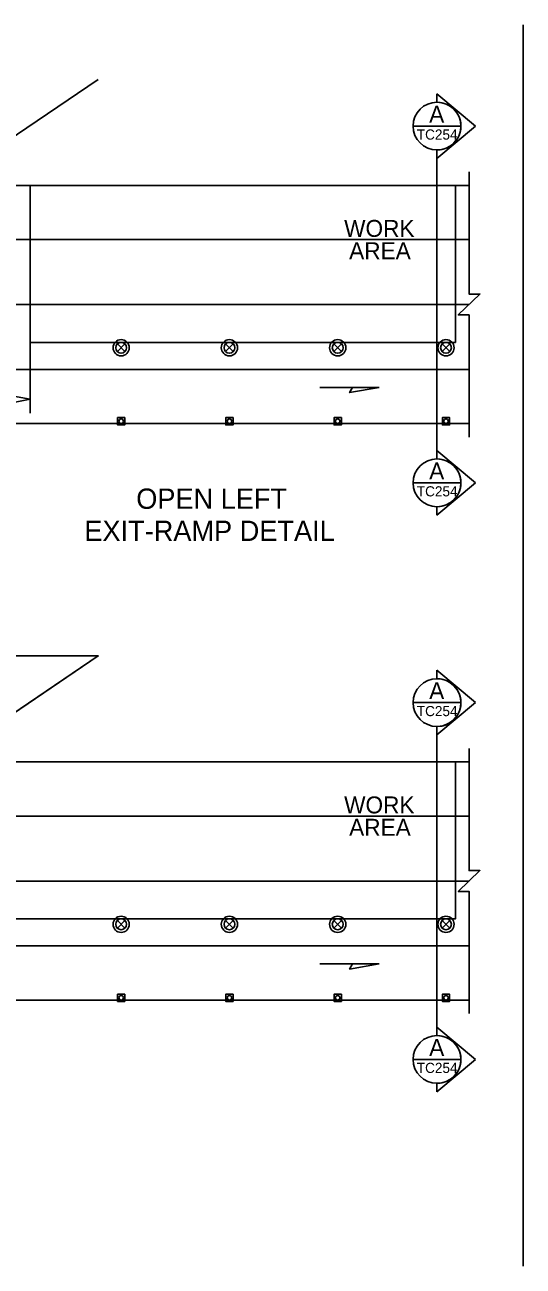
# Model space of a CAD drawing. Extents: x 99999 to 100116, y 99995 to 100013.
# Drawn here: x 100084.93 to 100087.88, y 100001.58 to 100008.92 of the extents above; entities that cross this region are included whole.
import ezdxf

# ---------------------------------------------------------------- set-up
doc = ezdxf.new("R2010")
doc.units = 0
for name, color, linetype in [('RD_MK_LineEdgeYellow', 7, 'Continuous'), ('RD_MK_LineLane', 7, 'Continuous'), ('SH_DE_DetailHeading2Text', 7, 'Continuous'), ('SH_TI_WZSectionCut', 7, 'Continuous'), ('TR_WZ_TrafficCone', 7, 'Continuous'), ('TR_WZ_TrafficSafetyDrum', 7, 'Continuous'), ('TR_WZ_WorkAreaLabel', 7, 'Continuous'), ('TR_WZ_WorkZoneDetails', 7, 'Continuous')]:
    doc.layers.add(name, color=color, linetype=linetype)

msp = doc.modelspace()

# ---------------------------------------------------------------- linework, layer by layer
at = {"layer": 'RD_MK_LineEdgeYellow'}
for p, q in [((100084.4388, 100007.648), (100087.555, 100007.648)), ((100080.32, 100006.88), (100087.555, 100006.88)), ((100084.4388, 100004.238), (100087.555, 100004.238)), ((100080.32, 100003.47), (100087.555, 100003.47))]:
    msp.add_line(p, q, dxfattribs=at)
at = {"layer": 'RD_MK_LineLane'}
for points in [[(100087.555, 100007.264), (100080.32, 100007.264)], [(100087.555, 100003.854), (100080.32, 100003.854)]]:
    msp.add_lwpolyline(points, dxfattribs=at)
at = {"layer": 'SH_TI_WZSectionCut'}
for p, q in [((100087.3657, 100008.4604), (100087.3657, 100008.5103)), ((100087.3657, 100008.5103), (100087.5938, 100008.3192)), ((100087.5938, 100008.3192), (100087.3657, 100008.128)), ((100087.3657, 100008.128), (100087.3657, 100008.1779)), ((100087.3657, 100008.128), (100087.3657, 100006.4)), ((100087.3657, 100006.4), (100087.3657, 100006.3501)), ((100087.5939, 100006.2089), (100087.3657, 100006.4)), ((100087.3657, 100006.0178), (100087.5939, 100006.2089)), ((100087.3657, 100006.0677), (100087.3657, 100006.0178)), ((100087.3657, 100005.0503), (100087.3657, 100005.1002)), ((100087.3657, 100005.1002), (100087.5938, 100004.9091)), ((100087.5938, 100004.9091), (100087.3657, 100004.718)), ((100087.3657, 100004.718), (100087.3657, 100004.7679)), ((100087.3657, 100004.718), (100087.3657, 100002.99)), ((100087.3657, 100002.99), (100087.3657, 100002.94)), ((100087.5939, 100002.7988), (100087.3657, 100002.99)), ((100087.3657, 100002.6077), (100087.5939, 100002.7988)), ((100087.3657, 100002.6576), (100087.3657, 100002.6077))]:
    msp.add_line(p, q, dxfattribs=at)
for points in [[(100087.2245, 100008.3192), (100087.5069, 100008.3192)], [(100087.2245, 100006.2089), (100087.5069, 100006.2089)], [(100087.2245, 100004.9091), (100087.5069, 100004.9091)], [(100087.2245, 100002.7988), (100087.5069, 100002.7988)]]:
    msp.add_lwpolyline(points, dxfattribs=at)
for centre in [(100087.3657, 100008.3192), (100087.3657, 100006.2089), (100087.3657, 100004.9091), (100087.3657, 100002.7988)]:
    msp.add_circle(centre, 0.1412, dxfattribs=at)
for centre in [(100087.3657, 100008.3192), (100087.3657, 100006.2089), (100087.3657, 100004.9091), (100087.3657, 100002.7988)]:
    msp.add_arc(centre, 0.1412, 269.99779, 90.00221, dxfattribs=at)
at = {"layer": 'TR_WZ_TrafficCone'}
for points in [[(100085.4776, 100006.552), (100085.5203, 100006.552), (100085.5203, 100006.5947), (100085.4776, 100006.5947), (100085.4776, 100006.552)], [(100085.4776, 100006.5947), (100085.5203, 100006.5947), (100085.5203, 100006.552), (100085.4776, 100006.552), (100085.4776, 100006.5947)], [(100086.1176, 100006.552), (100086.1603, 100006.552), (100086.1603, 100006.5947), (100086.1176, 100006.5947), (100086.1176, 100006.552)], [(100086.1176, 100006.5947), (100086.1603, 100006.5947), (100086.1603, 100006.552), (100086.1176, 100006.552), (100086.1176, 100006.5947)], [(100086.7576, 100006.552), (100086.8003, 100006.552), (100086.8003, 100006.5947), (100086.7576, 100006.5947), (100086.7576, 100006.552)], [(100086.7576, 100006.5947), (100086.8003, 100006.5947), (100086.8003, 100006.552), (100086.7576, 100006.552), (100086.7576, 100006.5947)], [(100087.3976, 100006.552), (100087.4403, 100006.552), (100087.4403, 100006.5947), (100087.3976, 100006.5947), (100087.3976, 100006.552)], [(100087.3976, 100006.5947), (100087.4403, 100006.5947), (100087.4403, 100006.552), (100087.3976, 100006.552), (100087.3976, 100006.5947)], [(100085.4776, 100003.142), (100085.5203, 100003.142), (100085.5203, 100003.1846), (100085.4776, 100003.1846), (100085.4776, 100003.142)], [(100085.4776, 100003.1846), (100085.5203, 100003.1846), (100085.5203, 100003.142), (100085.4776, 100003.142), (100085.4776, 100003.1846)], [(100086.1176, 100003.142), (100086.1603, 100003.142), (100086.1603, 100003.1846), (100086.1176, 100003.1846), (100086.1176, 100003.142)], [(100086.1176, 100003.1846), (100086.1603, 100003.1846), (100086.1603, 100003.142), (100086.1176, 100003.142), (100086.1176, 100003.1846)], [(100086.7576, 100003.142), (100086.8003, 100003.142), (100086.8003, 100003.1846), (100086.7576, 100003.1846), (100086.7576, 100003.142)], [(100086.7576, 100003.1846), (100086.8003, 100003.1846), (100086.8003, 100003.142), (100086.7576, 100003.142), (100086.7576, 100003.1846)], [(100087.3976, 100003.142), (100087.4403, 100003.142), (100087.4403, 100003.1846), (100087.3976, 100003.1846), (100087.3976, 100003.142)], [(100087.3976, 100003.1846), (100087.4403, 100003.1846), (100087.4403, 100003.142), (100087.3976, 100003.142), (100087.3976, 100003.1846)]]:
    msp.add_lwpolyline(points, dxfattribs=at)
for centre in [(100085.4989, 100006.5734), (100086.1389, 100006.5734), (100086.7789, 100006.5734), (100087.4189, 100006.5734), (100085.4989, 100003.1633), (100086.1389, 100003.1633), (100086.7789, 100003.1633), (100087.4189, 100003.1633)]:
    msp.add_circle(centre, 0.0133, dxfattribs=at)
at = {"layer": 'TR_WZ_TrafficSafetyDrum'}
for p, q in [((100085.4763, 100006.9854), (100085.5215, 100007.0306)), ((100085.5215, 100006.9854), (100085.4763, 100007.0306)), ((100086.1163, 100006.9854), (100086.1615, 100007.0306)), ((100086.1615, 100006.9854), (100086.1163, 100007.0306)), ((100086.7563, 100006.9854), (100086.8015, 100007.0306)), ((100086.8015, 100006.9854), (100086.7563, 100007.0306)), ((100087.3963, 100006.9854), (100087.4415, 100007.0306)), ((100087.4415, 100006.9854), (100087.3963, 100007.0306)), ((100085.4763, 100003.5753), (100085.5215, 100003.6206)), ((100085.5215, 100003.5753), (100085.4763, 100003.6206)), ((100086.1163, 100003.5753), (100086.1615, 100003.6206)), ((100086.1615, 100003.5753), (100086.1163, 100003.6206)), ((100086.7563, 100003.5753), (100086.8015, 100003.6206)), ((100086.8015, 100003.5753), (100086.7563, 100003.6206)), ((100087.3963, 100003.5753), (100087.4415, 100003.6206)), ((100087.4415, 100003.5753), (100087.3963, 100003.6206))]:
    msp.add_line(p, q, dxfattribs=at)
for centre, radius in [((100085.4989, 100007.008), 0.048), ((100085.4989, 100007.008), 0.048), ((100085.4989, 100007.008), 0.032), ((100086.1389, 100007.008), 0.048), ((100086.1389, 100007.008), 0.048), ((100086.1389, 100007.008), 0.032), ((100086.7789, 100007.008), 0.048), ((100086.7789, 100007.008), 0.048), ((100086.7789, 100007.008), 0.032), ((100087.4189, 100007.008), 0.048), ((100087.4189, 100007.008), 0.048), ((100087.4189, 100007.008), 0.032), ((100085.4989, 100003.598), 0.048), ((100085.4989, 100003.598), 0.048), ((100085.4989, 100003.598), 0.032), ((100086.1389, 100003.598), 0.048), ((100086.1389, 100003.598), 0.048), ((100086.1389, 100003.598), 0.032), ((100086.7789, 100003.598), 0.048), ((100086.7789, 100003.598), 0.048), ((100086.7789, 100003.598), 0.032), ((100087.4189, 100003.598), 0.048), ((100087.4189, 100003.598), 0.048), ((100087.4189, 100003.598), 0.032)]:
    msp.add_circle(centre, radius, dxfattribs=at)
at = {"layer": 'TR_WZ_WorkZoneDetails'}
for p, q in [((100087.875, 100008.9181), (100087.875, 100001.8281)), ((100087.875, 100008.9181), (100087.875, 100001.5759)), ((100085.3633, 100008.595), (100084.4388, 100007.968)), ((100084.4388, 100007.968), (100087.555, 100007.968)), ((100084.9608, 100007.04), (100084.9608, 100006.6217)), ((100086.8669, 100006.7739), (100086.674, 100006.7739)), ((100080.32, 100006.56), (100087.555, 100006.56)), ((100085.3633, 100005.1849), (100084.4388, 100004.558)), ((100084.4388, 100004.558), (100087.555, 100004.558)), ((100086.8669, 100003.3639), (100086.674, 100003.3639)), ((100080.32, 100003.15), (100087.555, 100003.15))]:
    msp.add_line(p, q, dxfattribs=at)
for points in [[(100087.555, 100006.48), (100087.555, 100007.2021), (100087.491, 100007.2021), (100087.619, 100007.326), (100087.555, 100007.326), (100087.555, 100008.048)], [(100087.555, 100003.07), (100087.555, 100003.792), (100087.491, 100003.792), (100087.619, 100003.9159), (100087.555, 100003.9159), (100087.555, 100004.638)]]:
    msp.add_lwpolyline(points, dxfattribs=at)
for points in [[(100084.9608, 100007.968), (100084.9608, 100007.04), (100087.475, 100007.04), (100087.475, 100007.968)], [(100087.0241, 100006.7739), (100086.849, 100006.7431), (100086.8669, 100006.7739)], [(100084.9608, 100006.7031), (100084.8625, 100006.6838), (100084.867, 100006.7031), (100084.8625, 100006.7224)], [(100080.4, 100004.558), (100082.9559, 100004.558), (100083.8809, 100005.1849), (100085.3633, 100005.1849), (100084.4388, 100004.558), (100085.8504, 100004.558), (100087.475, 100004.558), (100087.475, 100003.63), (100080.4, 100003.63)], [(100087.0241, 100003.3639), (100086.849, 100003.333), (100086.8669, 100003.3639)]]:
    msp.add_lwpolyline(points, close=True, dxfattribs=at)

# ---------------------------------------------------------------- texts
at = {"layer": 'SH_DE_DetailHeading2Text'}
for s, p in [('OPEN LEFT', (100085.5881, 100006.0554)), ('EXIT-RAMP DETAIL', (100085.2814, 100005.8654))]:
    msp.add_text(s, height=0.12, rotation=360, dxfattribs=at).set_placement(p)
at = {"layer": 'SH_TI_WZSectionCut'}
for s, height, rotation, p in [('A', 0.1, 0.00995, (100087.3195, 100008.3398)), ('TC254', 0.06, 360, (100087.2464, 100008.2392)), ('A', 0.1, 0.00995, (100087.3195, 100006.2295)), ('TC254', 0.06, 360, (100087.2464, 100006.1289)), ('A', 0.1, 0.00995, (100087.3195, 100004.9297)), ('TC254', 0.06, 360, (100087.2464, 100004.8291)), ('A', 0.1, 0.00995, (100087.3195, 100002.8195)), ('TC254', 0.06, 360, (100087.2464, 100002.7188))]:
    msp.add_text(s, height=height, rotation=rotation, dxfattribs=at).set_placement(p)
at = {"layer": 'TR_WZ_WorkAreaLabel'}
for s, p in [('WORK', (100086.8169, 100007.664)), ('AREA', (100086.8465, 100007.532)), ('WORK', (100086.8169, 100004.254)), ('AREA', (100086.8465, 100004.1219))]:
    msp.add_text(s, height=0.1, dxfattribs=at).set_placement(p)

doc.saveas('drawing.dxf')
